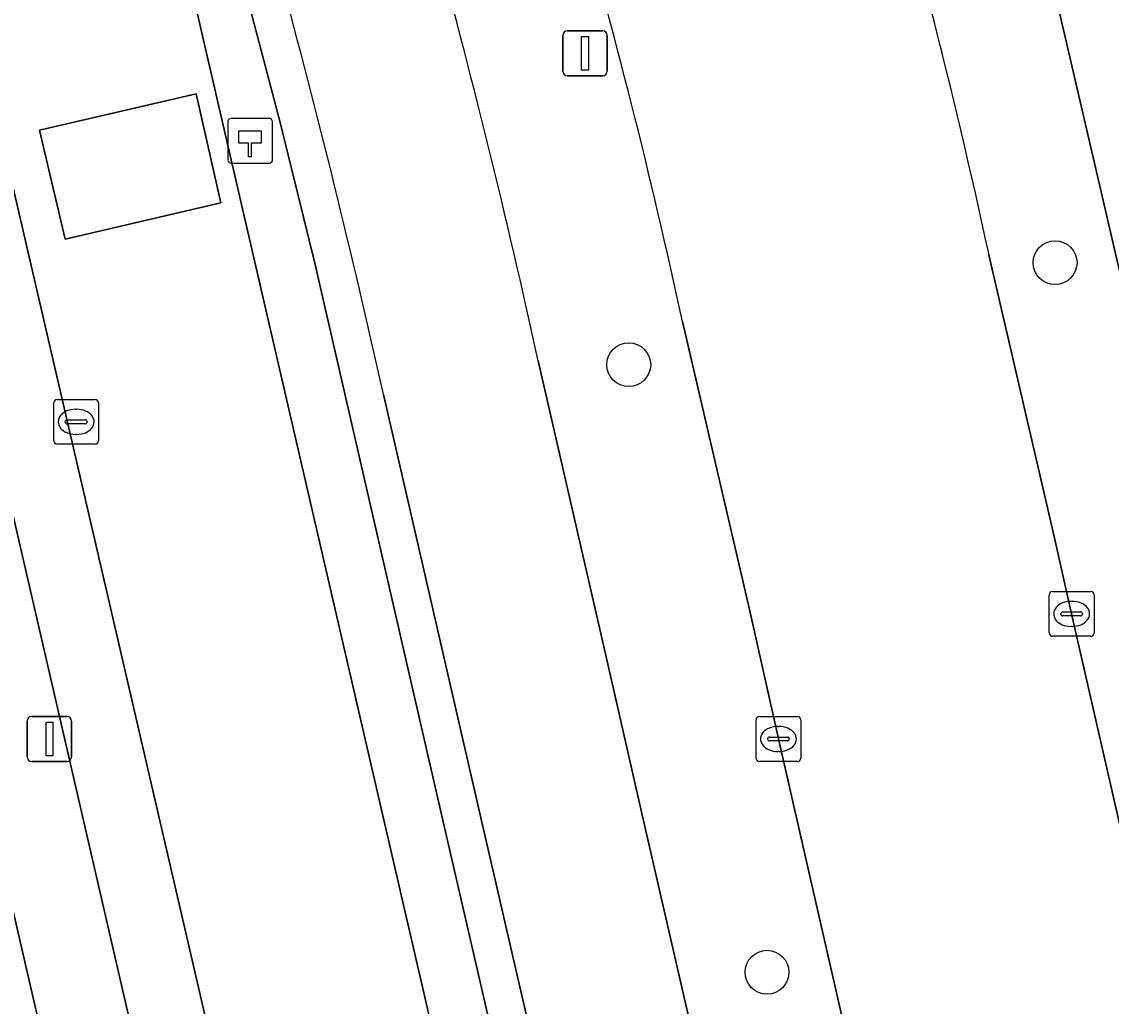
# Model space of a CAD drawing. Extents: x 156412 to 157779, y 382335 to 383768.
# Drawn here: x 156857.41 to 156881.72, y 383495.73 to 383517.7 of the extents above; entities that cross this region are included whole.
import ezdxf

# ---------------------------------------------------------------- set-up
doc = ezdxf.new("R2010")
doc.units = 0
for name, color, linetype in [('IMGEO_Berm_groen', 7, 'Continuous'), ('IMGEO_Boom', 7, 'Continuous'), ('IMGEO_Erf', 7, 'Continuous'), ('IMGEO_Fietspad_gesloten', 7, 'Continuous'), ('IMGEO_Groenvoorziening', 7, 'Continuous'), ('IMGEO_Haag', 7, 'Continuous'), ('IMGEO_Hectometerpaal', 7, 'Continuous'), ('IMGEO_Kolk', 7, 'Continuous'), ('IMGEO_Lichtmast', 7, 'Continuous'), ('IMGEO_OVBaan_gesloten', 7, 'Continuous'), ('IMGEO_Parkeervlak_open', 7, 'Continuous'), ('IMGEO_Rijbaan_lokaal_gesloten', 7, 'Continuous'), ('IMGEO_Rijbaan_lokaal_open', 7, 'Continuous'), ('IMGEO_Voetpad_open', 7, 'Continuous')]:
    doc.layers.add(name, color=color, linetype=linetype)

msp = doc.modelspace()

# ---------------------------------------------------------------- linework, layer by layer
at = {"layer": 'IMGEO_Berm_groen'}
for points in [[(156884.543, 383422.944), (156884.326, 383423.903), (156884.275, 383424.125), (156866.82, 383499.811), (156866.18, 383502.592), (156864.666, 383509.198), (156863.948, 383512.313), (156863.183, 383515.418), (156862.371, 383518.51), (156861.46, 383521.425), (156860.315, 383524.256), (156858.943, 383526.985), (156857.754, 383529.083), (156855.52, 383533.027)], [(156860.959, 383519.485), (156883.055, 383423.898)], [(156878.993, 383512.499), (156880.45, 383506.213), (156880.837, 383504.483), (156881.862, 383499.999), (156885.411, 383484.5), (156887.301, 383476.122), (156888.547, 383476.404), (156888.32, 383477.411), (156889.853, 383477.775), (156888.221, 383484.956), (156887.364, 383488.648), (156880.286, 383519.129)], [(156878.5, 383483.305), (156874.682, 383499.999), (156874.297, 383501.691), (156873.65, 383504.58), (156872.154, 383511.005)], [(156868.936, 383510.129), (156870.413, 383503.686), (156871.258, 383499.999), (156884.472, 383442.498), (156888.5, 383425.274)]]:
    msp.add_lwpolyline(points, dxfattribs=at)
for centre, radius, start, end in [((156732.924, 383480.903), 149.448, 12.20557, 16.5363), ((156735.215, 383481.531), 140.075, 12.14684, 16.22665), ((156685.009, 383469.891), 188.277, 12.34015, 15.35977)]:
    msp.add_arc(centre, radius, start, end, dxfattribs=at)
at = {"layer": 'IMGEO_Boom'}
for centre in [(156880.468, 383512.322), (156870.956, 383510.044), (156874.04, 383496.484)]:
    msp.add_circle(centre, 0.489, dxfattribs=at)
at = {"layer": 'IMGEO_Erf'}
msp.add_lwpolyline([(156876.388, 383414.72), (156853.384, 383514.459), (156852.19, 383514.184), (156853.689, 383507.694), (156855.174, 383501.263), (156856.457, 383495.709)], dxfattribs=at)
at = {"layer": 'IMGEO_Fietspad_gesloten'}
for points in [[(156871.258, 383499.999), (156870.413, 383503.686), (156868.936, 383510.129)], [(156865.484, 383509.383), (156866.997, 383502.78), (156867.637, 383499.999), (156885.092, 383424.314), (156885.417, 383422.906)], [(156888.5, 383425.274), (156884.472, 383442.498), (156871.258, 383499.999)]]:
    msp.add_lwpolyline(points, dxfattribs=at)
for centre, radius, start, end in [((156685.009, 383469.891), 188.277, 12.34015, 15.35977), ((156656.028, 383462.721), 214.59, 12.55922, 15.12921)]:
    msp.add_arc(centre, radius, start, end, dxfattribs=at)
at = {"layer": 'IMGEO_Groenvoorziening'}
for points in [[(156805.896, 383613.754), (156812.75, 383602.314), (156815.542, 383598.343), (156816.185, 383598.689), (156819.306, 383594.099), (156822.343, 383588.978), (156823.661, 383586.788), (156829.777, 383576.441), (156839.004, 383560.807), (156851.257, 383540.179), (156855.107, 383533.758), (156855.52, 383533.027), (156857.754, 383529.083), (156858.943, 383526.985), (156860.315, 383524.256), (156861.46, 383521.425), (156862.371, 383518.51), (156863.183, 383515.418), (156863.948, 383512.313), (156864.666, 383509.198), (156866.18, 383502.592), (156866.82, 383499.811), (156884.275, 383424.125)], [(156885.417, 383422.906), (156885.092, 383424.314), (156867.637, 383499.999), (156866.997, 383502.78), (156865.484, 383509.383)]]:
    msp.add_lwpolyline(points, dxfattribs=at)
msp.add_arc((156656.028, 383462.721), 214.59, 12.55922, 15.12921, dxfattribs=at)
at = {"layer": 'IMGEO_Haag'}
for points in [[(156805.896, 383613.754), (156812.75, 383602.314), (156815.542, 383598.343), (156816.185, 383598.689), (156819.306, 383594.099), (156822.343, 383588.978), (156823.661, 383586.788), (156829.777, 383576.441), (156839.004, 383560.807), (156851.257, 383540.179), (156855.107, 383533.758), (156855.52, 383533.027), (156857.754, 383529.083), (156858.943, 383526.985), (156860.315, 383524.256), (156861.46, 383521.425), (156862.371, 383518.51), (156863.183, 383515.418), (156863.948, 383512.313), (156864.666, 383509.198), (156866.18, 383502.592), (156866.82, 383499.811), (156884.275, 383424.125)], [(156885.417, 383422.906), (156885.092, 383424.314), (156867.637, 383499.999), (156866.997, 383502.78), (156865.484, 383509.383)]]:
    msp.add_lwpolyline(points, dxfattribs=at)
msp.add_arc((156656.028, 383462.721), 214.59, 12.55922, 15.12921, dxfattribs=at)
at = {"layer": 'IMGEO_Hectometerpaal'}
for p, q in [((156862.008, 383515.459), (156862.008, 383514.618)), ((156862.008, 383515.459), (156862.008, 383514.618)), ((156862.924, 383515.543), (156862.083, 383515.543)), ((156862.924, 383515.543), (156862.083, 383515.543)), ((156863.008, 383514.627), (156863.008, 383515.468)), ((156863.008, 383514.627), (156863.008, 383515.468)), ((156862.092, 383514.543), (156862.933, 383514.543)), ((156862.092, 383514.543), (156862.933, 383514.543))]:
    msp.add_line(p, q, dxfattribs=at)
msp.add_lwpolyline([(156862.533, 383514.687), (156862.473, 383514.687), (156862.473, 383514.992), (156862.253, 383514.992), (156862.253, 383515.261), (156862.753, 383515.261), (156862.753, 383514.992), (156862.533, 383514.992), (156862.533, 383514.687)], dxfattribs=at)
for centre, start, end in [((156862.086, 383515.465), 92.4484, 184.2845), ((156862.086, 383515.465), 92.4484, 184.2845), ((156862.93, 383515.465), 2.4484, 94.2845), ((156862.93, 383515.465), 2.4484, 94.2845), ((156862.086, 383514.621), 182.4484, 274.2845), ((156862.086, 383514.621), 182.4484, 274.2845), ((156862.93, 383514.621), 272.4484, 4.2845), ((156862.93, 383514.621), 272.4484, 4.2845)]:
    msp.add_arc(centre, 0.0779, start, end, dxfattribs=at)
at = {"layer": 'IMGEO_Kolk'}
for p, q in [((156858.125, 383508.343), (156858.125, 383509.195)), ((156858.2, 383509.269), (156859.052, 383509.269)), ((156858.613, 383509.049), (156858.638, 383509.049)), ((156859.126, 383509.195), (156859.126, 383508.343)), ((156858.427, 383508.812), (156858.825, 383508.812)), ((156858.384, 383508.763), (156858.384, 383508.775)), ((156858.822, 383508.726), (156858.424, 383508.726)), ((156858.868, 383508.775), (156858.868, 383508.763)), ((156858.636, 383508.489), (156858.611, 383508.489)), ((156859.052, 383508.269), (156858.2, 383508.269)), ((156880.412, 383504.983), (156881.264, 383504.983)), ((156880.337, 383504.057), (156880.337, 383504.909)), ((156880.825, 383504.763), (156880.85, 383504.763)), ((156881.338, 383504.909), (156881.338, 383504.057)), ((156880.596, 383504.477), (156880.596, 383504.489)), ((156881.034, 383504.44), (156880.636, 383504.44)), ((156880.639, 383504.526), (156881.037, 383504.526)), ((156881.08, 383504.489), (156881.08, 383504.477)), ((156880.848, 383504.203), (156880.823, 383504.203)), ((156881.264, 383503.983), (156880.412, 383503.983)), ((156873.795, 383501.265), (156873.795, 383502.117)), ((156873.87, 383502.191), (156874.722, 383502.191)), ((156874.796, 383502.117), (156874.796, 383501.265)), ((156874.283, 383501.971), (156874.308, 383501.971)), ((156874.054, 383501.685), (156874.054, 383501.697)), ((156874.492, 383501.648), (156874.094, 383501.648)), ((156874.097, 383501.734), (156874.495, 383501.734)), ((156874.538, 383501.697), (156874.538, 383501.685)), ((156874.306, 383501.411), (156874.281, 383501.411)), ((156874.722, 383501.191), (156873.87, 383501.191))]:
    msp.add_line(p, q, dxfattribs=at)
for points in [[(156858.125, 383508.343), (156858.125, 383509.195)], [(156858.2, 383509.269), (156859.052, 383509.269)], [(156859.126, 383509.195), (156859.126, 383508.343)], [(156859.052, 383508.269), (156858.2, 383508.269)], [(156880.412, 383504.983), (156881.264, 383504.983)], [(156880.337, 383504.057), (156880.337, 383504.909)], [(156881.338, 383504.909), (156881.338, 383504.057)], [(156881.264, 383503.983), (156880.412, 383503.983)], [(156873.795, 383501.265), (156873.795, 383502.117)], [(156873.87, 383502.191), (156874.722, 383502.191)], [(156874.796, 383502.117), (156874.796, 383501.265)], [(156874.722, 383501.191), (156873.87, 383501.191)]]:
    msp.add_lwpolyline(points, dxfattribs=at)
for centre, radius, start, end in [((156858.202, 383509.193), 0.0765, 91.552, 178.448), ((156858.202, 383509.193), 0.0765, 91.552, 178.448), ((156859.05, 383509.193), 0.0765, 1.552, 88.448), ((156859.05, 383509.193), 0.0765, 1.552, 88.448), ((156858.424, 383508.772), 0.0403, 85.8775, 175.7526), ((156858.829, 383508.774), 0.0386, 1.7309, 96.639), ((156858.421, 383508.762), 0.0366, 178.938, 274.7102), ((156858.825, 383508.769), 0.043, 264.8664, 352.4533), ((156858.202, 383508.345), 0.0765, 181.552, 268.448), ((156858.202, 383508.345), 0.0765, 181.552, 268.448), ((156859.05, 383508.345), 0.0765, 271.552, 358.448), ((156859.05, 383508.345), 0.0765, 271.552, 358.448), ((156880.414, 383504.907), 0.0765, 91.552, 178.448), ((156880.414, 383504.907), 0.0765, 91.552, 178.448), ((156881.262, 383504.907), 0.0765, 1.552, 88.448), ((156881.262, 383504.907), 0.0765, 1.552, 88.448), ((156880.636, 383504.486), 0.0403, 85.8775, 175.7526), ((156880.633, 383504.476), 0.0366, 178.938, 274.7102), ((156881.037, 383504.483), 0.043, 264.8664, 352.4533), ((156881.041, 383504.488), 0.0386, 1.7309, 96.639), ((156880.414, 383504.059), 0.0765, 181.552, 268.448), ((156880.414, 383504.059), 0.0765, 181.552, 268.448), ((156881.262, 383504.059), 0.0765, 271.552, 358.448), ((156881.262, 383504.059), 0.0765, 271.552, 358.448), ((156873.872, 383502.115), 0.0765, 91.552, 178.448), ((156873.872, 383502.115), 0.0765, 91.552, 178.448), ((156874.72, 383502.115), 0.0765, 1.552, 88.448), ((156874.72, 383502.115), 0.0765, 1.552, 88.448), ((156874.094, 383501.694), 0.0403, 85.8775, 175.7526), ((156874.091, 383501.684), 0.0366, 178.938, 274.7102), ((156874.495, 383501.691), 0.043, 264.8664, 352.4533), ((156874.499, 383501.696), 0.0386, 1.7309, 96.639), ((156873.872, 383501.267), 0.0765, 181.552, 268.448), ((156873.872, 383501.267), 0.0765, 181.552, 268.448), ((156874.72, 383501.267), 0.0765, 271.552, 358.448), ((156874.72, 383501.267), 0.0765, 271.552, 358.448)]:
    msp.add_arc(centre, radius, start, end, dxfattribs=at)
for centre, major_axis, ratio, start_param, end_param in [((156858.612, 383508.769), (-0.387, 0.002), 0.722429, 4.712389, 7.853982), ((156858.637, 383508.769), (-0.39, 0.002), 0.717154, 1.570796, 4.712389), ((156880.824, 383504.483), (-0.387, 0.002), 0.722429, 4.712389, 7.853982), ((156880.849, 383504.483), (-0.39, 0.002), 0.717154, 1.570796, 4.712389), ((156874.282, 383501.691), (-0.387, 0.002), 0.722429, 4.712389, 7.853982), ((156874.307, 383501.691), (-0.39, 0.002), 0.717154, 1.570796, 4.712389)]:
    msp.add_ellipse(centre, major_axis=major_axis, ratio=ratio, start_param=start_param, end_param=end_param, dxfattribs=at)
at = {"layer": 'IMGEO_Lichtmast'}
for p, q in [((156869.484, 383516.595), (156869.484, 383517.395)), ((156869.484, 383517.395), (156869.484, 383516.595)), ((156869.584, 383517.495), (156870.374, 383517.495)), ((156870.374, 383517.495), (156869.584, 383517.495)), ((156870.474, 383517.395), (156870.474, 383516.595)), ((156870.474, 383516.595), (156870.474, 383517.395)), ((156870.374, 383516.495), (156869.584, 383516.495)), ((156869.584, 383516.495), (156870.374, 383516.495)), ((156857.533, 383501.291), (156857.533, 383502.091)), ((156857.533, 383502.091), (156857.533, 383501.291)), ((156857.633, 383502.191), (156858.423, 383502.191)), ((156858.423, 383502.191), (156857.633, 383502.191)), ((156858.523, 383502.091), (156858.523, 383501.291)), ((156858.523, 383501.291), (156858.523, 383502.091)), ((156858.423, 383501.191), (156857.633, 383501.191)), ((156857.633, 383501.191), (156858.423, 383501.191))]:
    msp.add_line(p, q, dxfattribs=at)
for points in [[(156869.904, 383517.37), (156870.054, 383517.37), (156870.054, 383516.62), (156869.904, 383516.62), (156869.904, 383517.37)], [(156857.953, 383502.066), (156858.103, 383502.066), (156858.103, 383501.316), (156857.953, 383501.316), (156857.953, 383502.066)]]:
    msp.add_lwpolyline(points, dxfattribs=at)
for centre, start, end in [((156869.584, 383517.395), 90, 180), ((156869.584, 383517.395), 90, 180), ((156870.374, 383517.395), 0, 90), ((156870.374, 383517.395), 360, 90), ((156869.584, 383516.595), 180, 270), ((156869.584, 383516.595), 180, 270), ((156870.374, 383516.595), 270, 0), ((156870.374, 383516.595), 270, 0), ((156857.633, 383502.091), 90, 180), ((156857.633, 383502.091), 90, 180), ((156858.423, 383502.091), 0, 90), ((156858.423, 383502.091), 360, 90), ((156857.633, 383501.291), 180, 270), ((156857.633, 383501.291), 180, 270), ((156858.423, 383501.291), 270, 0), ((156858.423, 383501.291), 270, 0)]:
    msp.add_arc(centre, 0.1, start, end, dxfattribs=at)
at = {"layer": 'IMGEO_OVBaan_gesloten'}
msp.add_lwpolyline([(156872.154, 383511.005), (156873.65, 383504.58), (156874.297, 383501.691), (156874.682, 383499.999), (156878.5, 383483.305), (156882.986, 383463.768), (156887.645, 383443.796), (156891.786, 383425.777), (156892.041, 383424.869), (156898.841, 383426.444), (156898.569, 383427.641), (156896.8, 383435.304), (156896.345, 383437.305), (156894.667, 383444.682), (156887.301, 383476.122), (156885.411, 383484.5), (156881.862, 383499.999), (156880.837, 383504.483), (156880.45, 383506.213), (156878.993, 383512.499)], dxfattribs=at)
for centre, radius, start, end in [((156732.924, 383480.903), 149.448, 12.20557, 16.5363), ((156735.215, 383481.531), 140.075, 12.14684, 16.22665)]:
    msp.add_arc(centre, radius, start, end, dxfattribs=at)
at = {"layer": 'IMGEO_Parkeervlak_open'}
msp.add_lwpolyline([(156854.689, 383517.604), (156874.36, 383432.367), (156878.368, 383415.347), (156879.985, 383415.726), (156856.388, 383517.559)], dxfattribs=at)
at = {"layer": 'IMGEO_Rijbaan_lokaal_gesloten'}
for points in [[(156880.286, 383519.129), (156887.364, 383488.648), (156891.845, 383489.546), (156892.432, 383489.674), (156883.372, 383528.827)], [(156885.569, 383413.307), (156885.132, 383415.081), (156884.786, 383416.631), (156884.581, 383417.574), (156884.428, 383418.28), (156883.055, 383423.898), (156860.959, 383519.485)], [(156856.388, 383517.559), (156879.985, 383415.726), (156880.045, 383415.503), (156880.221, 383414.855)]]:
    msp.add_lwpolyline(points, dxfattribs=at)
msp.add_lwpolyline([(156857.805, 383515.278), (156861.304, 383516.094), (156861.856, 383513.661), (156858.38, 383512.844)], close=True, dxfattribs=at)
at = {"layer": 'IMGEO_Rijbaan_lokaal_open'}
msp.add_lwpolyline([(156858.38, 383512.844), (156861.856, 383513.661), (156861.304, 383516.094), (156857.805, 383515.278)], close=True, dxfattribs=at)
at = {"layer": 'IMGEO_Voetpad_open'}
for points in [[(156853.212, 383521.079), (156805.801, 383601), (156799.76, 383611.336), (156797.939, 383610.291), (156851.752, 383519.69), (156852.95, 383516.341), (156853.052, 383515.897), (156853.384, 383514.459), (156876.388, 383414.72), (156876.797, 383413.293), (156877.821, 383408.811)], [(156874.36, 383432.367), (156854.689, 383517.604)]]:
    msp.add_lwpolyline(points, dxfattribs=at)

doc.saveas('drawing.dxf')
